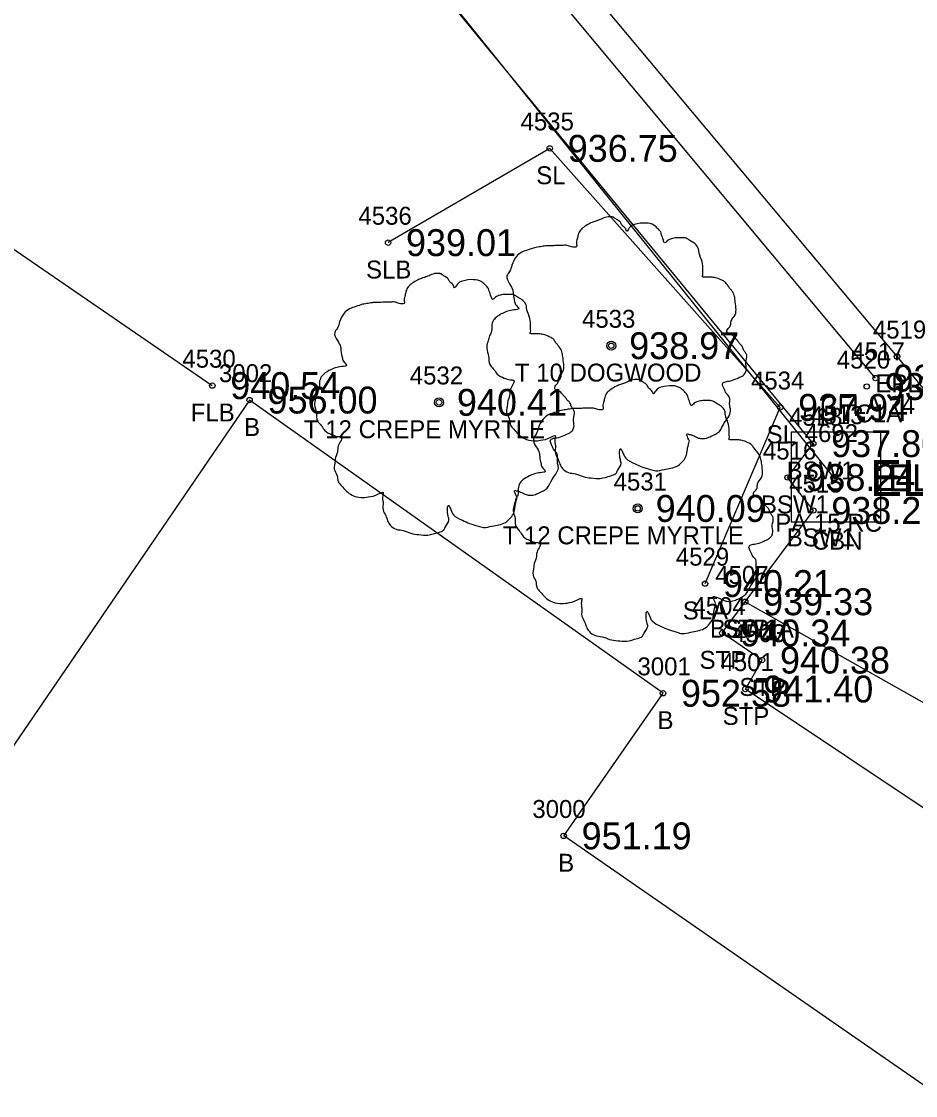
# Model space of a CAD drawing. Extents: x 1575382 to 1578175, y 1099175 to 1101955.
# Drawn here: x 1576412.1 to 1576461.9, y 1099897.8 to 1099957.7 of the extents above; entities that cross this region are included whole.
import ezdxf

# ---------------------------------------------------------------- set-up
doc = ezdxf.new("R2010")
doc.units = 0
for name, color, linetype in [('RD_EX_Bldg', 7, 'Continuous'), ('RD_EX_Bldg_txCode', 7, 'Continuous'), ('RD_EX_Conc', 7, 'Continuous'), ('RD_EX_Conc_txCode', 7, 'Continuous'), ('RD_EX_DR_Inlet', 7, 'Continuous'), ('RD_EX_DR_Inlet_txCode', 7, 'Continuous'), ('RD_EX_DR_Pipe', 7, 'Continuous'), ('RD_EX_DR_Pipe_txCode', 7, 'Continuous'), ('RD_EX_Fence_Other', 7, 'Continuous'), ('RD_EX_Fence_Other_txCode', 7, 'Continuous'), ('RD_EX_Road', 7, 'Continuous'), ('RD_EX_Road_txCode', 7, 'Continuous'), ('RD_EX_TX_Bldg_ELEV', 7, 'Continuous'), ('RD_EX_TX_Conc_ELEV', 7, 'Continuous'), ('RD_EX_TX_DR_Inlet_ELEV', 7, 'Continuous'), ('RD_EX_TX_Fence_Other_ELEV', 7, 'Continuous'), ('RD_EX_TX_VEG_ELEV', 7, 'Continuous'), ('RD_EX_VEG', 7, 'Continuous'), ('RD_EX_VEG_txCode', 7, 'Continuous'), ('RD_SMD_Locator', 7, 'Continuous'), ('RD_TX_Pipe_ElevEX', 7, 'Continuous')]:
    doc.layers.add(name, color=color, linetype=linetype)

msp = doc.modelspace()

# ---------------------------------------------------------------- linework, layer by layer
at = {"layer": 'RD_EX_Bldg'}
msp.add_lwpolyline([(1576499.677, 1099793.026), (1576528.78, 1099835.603), (1576466.263, 1099878.57), (1576474.142, 1099890.246), (1576442.291, 1099912.313), (1576447.831, 1099920.267), (1576424.777, 1099936.621), (1576381.937, 1099873.947), (1576499.677, 1099793.026)], dxfattribs=at)
at = {"layer": 'RD_EX_Conc'}
for points in [[(1576459.684, 1099937.846), (1576416.984, 1099989.02), (1576391.848, 1100019.321), (1576372.623, 1100042.37)], [(1576452.414, 1099925.371), (1576456.216, 1099930.461), (1576454.772, 1099932.303), (1576456.206, 1099934.191), (1576413.551, 1099986.066), (1576416.505, 1099988.585)], [(1576466.814, 1099917.226), (1576463.95, 1099912.793), (1576452.423, 1099920.505), (1576453.354, 1099922.118), (1576451.138, 1099923.631), (1576452.414, 1099925.371), (1576466.814, 1099917.226)]]:
    msp.add_lwpolyline(points, dxfattribs=at)
at = {"layer": 'RD_EX_DR_Inlet'}
msp.add_line((1576459.973, 1099929.823), (1576459.973, 1099934.823), dxfattribs=at)
msp.add_lwpolyline([(1576459.973, 1099929.823), (1576459.973, 1099934.823), (1576454.973, 1099934.823), (1576454.973, 1099929.823)], close=True, dxfattribs=at)
at = {"layer": 'RD_EX_DR_Pipe'}
msp.add_line((1576457.383, 1099932.278), (1576370.841, 1100039.865), dxfattribs=at)
at = {"layer": 'RD_EX_Fence_Other'}
msp.add_lwpolyline([(1576382.794, 1099940.431), (1576394.405, 1099956.859), (1576422.699, 1099937.428)], dxfattribs=at)
at = {"layer": 'RD_EX_Road'}
msp.add_lwpolyline([(1576526.76, 1099857.365), (1576527.603, 1099857.996), (1576488.536, 1099905.391), (1576460.88, 1099939.055), (1576418.267, 1099989.971), (1576392.953, 1100020.593), (1576359.549, 1100060.379), (1576328.021, 1100097.723), (1576316.02, 1100112.103), (1576316.509, 1100112.715), (1576297.485, 1100135.597), (1576269.791, 1100169.042), (1576232.758, 1100213.96)], dxfattribs=at)
at = {"layer": 'RD_EX_VEG'}
msp.add_lwpolyline([(1576450.176, 1099926.386), (1576454.366, 1099936.212), (1576441.517, 1099950.661), (1576432.499, 1099945.402)], dxfattribs=at)
for centre, radius in [((1576444.944, 1099939.654), 0.25), ((1576444.931, 1099939.635), 0.0001), ((1576435.339, 1099936.494), 0.25), ((1576435.327, 1099936.475), 0.0001), ((1576446.422, 1099930.576), 0.25), ((1576446.409, 1099930.557), 0.0001)]:
    msp.add_circle(centre, radius, dxfattribs=at)
for points in [[(1576445.076, 1099946.821), (1576444.776, 1099946.846), (1576444.451, 1099946.746), (1576444.201, 1099946.646), (1576443.976, 1099946.571), (1576443.751, 1099946.471), (1576443.451, 1099946.296), (1576443.227, 1099946.096), (1576443.102, 1099945.846), (1576443.052, 1099945.621), (1576443.002, 1099945.347), (1576443.002, 1099945.172), (1576442.877, 1099945.147), (1576442.727, 1099945.172), (1576442.477, 1099945.247), (1576442.227, 1099945.247), (1576441.977, 1099945.247), (1576441.627, 1099945.222), (1576441.277, 1099945.222), (1576441.003, 1099945.172), (1576440.678, 1099945.122), (1576440.303, 1099944.997), (1576439.953, 1099944.872), (1576439.653, 1099944.622), (1576439.403, 1099944.147), (1576439.278, 1099943.797), (1576439.128, 1099943.547), (1576439.278, 1099943.098), (1576439.453, 1099942.748), (1576439.478, 1099942.548), (1576439.553, 1099942.123), (1576439.653, 1099941.898), (1576439.778, 1099941.698), (1576439.703, 1099941.673), (1576439.328, 1099941.623), (1576439.028, 1099941.523), (1576438.604, 1099941.298), (1576438.379, 1099941.073), (1576438.279, 1099940.748), (1576438.254, 1099940.399), (1576438.154, 1099940.199), (1576438.079, 1099939.924), (1576438.054, 1099939.849), (1576438.004, 1099939.524), (1576438.104, 1099939.074), (1576438.129, 1099938.724), (1576438.254, 1099938.499), (1576438.404, 1099938.325), (1576438.579, 1099938.075), (1576438.978, 1099937.85), (1576439.303, 1099937.75), (1576439.503, 1099937.725), (1576439.328, 1099937.225), (1576439.278, 1099936.875), (1576439.153, 1099936.475), (1576439.153, 1099936.4), (1576439.103, 1099935.926), (1576439.253, 1099935.601), (1576439.328, 1099935.226), (1576439.503, 1099935.001), (1576439.778, 1099934.701), (1576440.103, 1099934.476), (1576440.603, 1099934.351), (1576441.003, 1099934.376), (1576441.577, 1099934.551), (1576441.827, 1099934.626), (1576441.802, 1099934.451), (1576441.827, 1099934.076), (1576441.827, 1099933.652), (1576441.977, 1099933.327), (1576442.077, 1099933.052), (1576442.227, 1099932.802), (1576442.552, 1099932.577), (1576442.952, 1099932.502), (1576443.376, 1099932.352), (1576443.826, 1099932.277), (1576444.326, 1099932.252), (1576444.926, 1099932.402), (1576445.201, 1099932.527), (1576445.301, 1099932.702), (1576445.501, 1099933.077), (1576445.451, 1099933.302), (1576445.476, 1099933.902), (1576445.575, 1099933.727), (1576445.75, 1099933.377), (1576446.25, 1099933.077), (1576446.65, 1099932.902), (1576447.125, 1099932.752), (1576447.425, 1099932.677), (1576447.899, 1099932.752), (1576448.274, 1099932.827), (1576448.649, 1099932.952), (1576448.949, 1099933.227), (1576449.124, 1099933.502), (1576449.174, 1099933.777), (1576449.249, 1099934.151), (1576449.299, 1099934.326)], [(1576449.299, 1099934.326), (1576449.224, 1099934.501), (1576449.174, 1099934.751), (1576449.249, 1099934.726), (1576449.424, 1099934.676), (1576449.699, 1099934.551), (1576449.924, 1099934.476), (1576450.248, 1099934.501), (1576450.523, 1099934.601), (1576450.973, 1099934.876), (1576451.248, 1099935.351), (1576451.523, 1099935.751), (1576451.598, 1099936.076), (1576451.548, 1099936.3), (1576451.523, 1099936.8), (1576451.323, 1099937.05), (1576451.273, 1099937.175), (1576451.173, 1099937.575), (1576451.248, 1099937.625), (1576451.523, 1099937.675), (1576451.898, 1099937.8), (1576452.173, 1099937.925), (1576452.398, 1099938.1), (1576452.472, 1099938.325), (1576452.448, 1099938.724), (1576452.497, 1099939.124), (1576452.423, 1099939.274), (1576452.323, 1099939.424), (1576452.248, 1099939.624), (1576452.098, 1099939.774), (1576451.998, 1099939.924), (1576451.898, 1099940.024), (1576451.773, 1099940.174), (1576451.598, 1099940.299), (1576451.448, 1099940.349), (1576451.398, 1099940.499), (1576451.548, 1099940.699), (1576451.598, 1099940.798), (1576451.623, 1099941.023), (1576451.848, 1099941.373), (1576451.898, 1099941.773), (1576451.848, 1099942.198), (1576451.798, 1099942.473), (1576451.648, 1099942.748), (1576451.448, 1099942.998), (1576451.323, 1099943.172), (1576451.148, 1099943.297), (1576450.823, 1099943.422), (1576450.573, 1099943.472), (1576450.223, 1099943.472), (1576450.024, 1099943.522), (1576450.049, 1099943.572), (1576450.049, 1099943.722), (1576450.049, 1099943.997), (1576449.974, 1099944.447), (1576449.824, 1099944.947), (1576449.824, 1099944.972), (1576449.724, 1099945.222), (1576449.499, 1099945.421), (1576449.324, 1099945.521), (1576449.124, 1099945.646), (1576448.874, 1099945.671), (1576448.574, 1099945.671), (1576448.299, 1099945.621), (1576448.099, 1099945.521), (1576447.924, 1099945.396), (1576447.849, 1099945.546), (1576447.75, 1099945.846), (1576447.7, 1099945.996), (1576447.55, 1099946.171), (1576447.325, 1099946.371), (1576446.875, 1099946.496), (1576446.25, 1099946.421), (1576445.95, 1099946.221), (1576445.8, 1099946.046), (1576445.75, 1099946.171), (1576445.55, 1099946.371), (1576445.451, 1099946.546), (1576445.276, 1099946.671), (1576445.126, 1099946.771), (1576445.026, 1099946.821)], [(1576435.471, 1099943.661), (1576435.171, 1099943.686), (1576434.847, 1099943.586), (1576434.597, 1099943.486), (1576434.372, 1099943.411), (1576434.147, 1099943.311), (1576433.847, 1099943.136), (1576433.622, 1099942.936), (1576433.497, 1099942.687), (1576433.447, 1099942.462), (1576433.397, 1099942.187), (1576433.397, 1099942.012), (1576433.272, 1099941.987), (1576433.122, 1099942.012), (1576432.872, 1099942.087), (1576432.622, 1099942.087), (1576432.373, 1099942.087), (1576432.023, 1099942.062), (1576431.673, 1099942.062), (1576431.398, 1099942.012), (1576431.073, 1099941.962), (1576430.698, 1099941.837), (1576430.348, 1099941.712), (1576430.049, 1099941.462), (1576429.799, 1099940.987), (1576429.674, 1099940.637), (1576429.524, 1099940.388), (1576429.674, 1099939.938), (1576429.849, 1099939.588), (1576429.874, 1099939.388), (1576429.949, 1099938.963), (1576430.049, 1099938.738), (1576430.174, 1099938.538), (1576430.099, 1099938.513), (1576429.724, 1099938.463), (1576429.424, 1099938.363), (1576428.999, 1099938.139), (1576428.774, 1099937.914), (1576428.674, 1099937.589), (1576428.649, 1099937.239), (1576428.549, 1099937.039), (1576428.474, 1099936.764), (1576428.449, 1099936.689), (1576428.399, 1099936.364), (1576428.499, 1099935.914), (1576428.524, 1099935.565), (1576428.649, 1099935.34), (1576428.799, 1099935.165), (1576428.974, 1099934.915), (1576429.374, 1099934.69), (1576429.699, 1099934.59), (1576429.899, 1099934.565), (1576429.724, 1099934.065), (1576429.674, 1099933.715), (1576429.549, 1099933.316), (1576429.549, 1099933.241), (1576429.499, 1099932.766), (1576429.649, 1099932.441), (1576429.724, 1099932.066), (1576429.899, 1099931.841), (1576430.174, 1099931.541), (1576430.498, 1099931.317), (1576430.998, 1099931.192), (1576431.398, 1099931.217), (1576431.973, 1099931.391), (1576432.223, 1099931.466), (1576432.198, 1099931.292), (1576432.223, 1099930.917), (1576432.223, 1099930.492), (1576432.373, 1099930.167), (1576432.473, 1099929.892), (1576432.622, 1099929.642), (1576432.947, 1099929.417), (1576433.347, 1099929.342), (1576433.772, 1099929.192), (1576434.222, 1099929.117), (1576434.722, 1099929.092), (1576435.321, 1099929.242), (1576435.596, 1099929.367), (1576435.696, 1099929.542), (1576435.896, 1099929.917), (1576435.846, 1099930.142), (1576435.871, 1099930.742), (1576435.971, 1099930.567), (1576436.146, 1099930.217), (1576436.646, 1099929.917), (1576437.046, 1099929.742), (1576437.52, 1099929.592), (1576437.82, 1099929.517), (1576438.295, 1099929.592), (1576438.67, 1099929.667), (1576439.045, 1099929.792), (1576439.345, 1099930.067), (1576439.519, 1099930.342), (1576439.569, 1099930.617), (1576439.644, 1099930.992), (1576439.694, 1099931.167)], [(1576439.694, 1099931.167), (1576439.619, 1099931.342), (1576439.569, 1099931.591), (1576439.644, 1099931.566), (1576439.819, 1099931.516), (1576440.094, 1099931.391), (1576440.319, 1099931.317), (1576440.644, 1099931.342), (1576440.919, 1099931.441), (1576441.369, 1099931.716), (1576441.644, 1099932.191), (1576441.918, 1099932.591), (1576441.993, 1099932.916), (1576441.943, 1099933.141), (1576441.918, 1099933.64), (1576441.718, 1099933.89), (1576441.668, 1099934.015), (1576441.569, 1099934.415), (1576441.644, 1099934.465), (1576441.918, 1099934.515), (1576442.293, 1099934.64), (1576442.568, 1099934.765), (1576442.793, 1099934.94), (1576442.868, 1099935.165), (1576442.843, 1099935.565), (1576442.893, 1099935.964), (1576442.818, 1099936.114), (1576442.718, 1099936.264), (1576442.643, 1099936.464), (1576442.493, 1099936.614), (1576442.393, 1099936.764), (1576442.293, 1099936.864), (1576442.168, 1099937.014), (1576441.993, 1099937.139), (1576441.843, 1099937.189), (1576441.793, 1099937.339), (1576441.943, 1099937.539), (1576441.993, 1099937.639), (1576442.018, 1099937.864), (1576442.243, 1099938.213), (1576442.293, 1099938.613), (1576442.243, 1099939.038), (1576442.193, 1099939.313), (1576442.043, 1099939.588), (1576441.843, 1099939.838), (1576441.718, 1099940.013), (1576441.544, 1099940.138), (1576441.219, 1099940.263), (1576440.969, 1099940.313), (1576440.619, 1099940.313), (1576440.419, 1099940.363), (1576440.444, 1099940.413), (1576440.444, 1099940.562), (1576440.444, 1099940.837), (1576440.369, 1099941.287), (1576440.219, 1099941.787), (1576440.219, 1099941.812), (1576440.119, 1099942.062), (1576439.894, 1099942.262), (1576439.719, 1099942.362), (1576439.519, 1099942.487), (1576439.27, 1099942.512), (1576438.97, 1099942.512), (1576438.695, 1099942.462), (1576438.495, 1099942.362), (1576438.32, 1099942.237), (1576438.245, 1099942.387), (1576438.145, 1099942.687), (1576438.095, 1099942.836), (1576437.945, 1099943.011), (1576437.72, 1099943.211), (1576437.27, 1099943.336), (1576436.646, 1099943.261), (1576436.346, 1099943.061), (1576436.196, 1099942.886), (1576436.146, 1099943.011), (1576435.946, 1099943.211), (1576435.846, 1099943.386), (1576435.671, 1099943.511), (1576435.521, 1099943.611), (1576435.421, 1099943.661)], [(1576446.554, 1099937.743), (1576446.254, 1099937.768), (1576445.929, 1099937.668), (1576445.679, 1099937.568), (1576445.454, 1099937.493), (1576445.229, 1099937.393), (1576444.929, 1099937.218), (1576444.705, 1099937.019), (1576444.58, 1099936.769), (1576444.53, 1099936.544), (1576444.48, 1099936.269), (1576444.48, 1099936.094), (1576444.355, 1099936.069), (1576444.205, 1099936.094), (1576443.955, 1099936.169), (1576443.705, 1099936.169), (1576443.455, 1099936.169), (1576443.105, 1099936.144), (1576442.755, 1099936.144), (1576442.481, 1099936.094), (1576442.156, 1099936.044), (1576441.781, 1099935.919), (1576441.431, 1099935.794), (1576441.131, 1099935.544), (1576440.881, 1099935.069), (1576440.756, 1099934.72), (1576440.606, 1099934.47), (1576440.756, 1099934.02), (1576440.931, 1099933.67), (1576440.956, 1099933.47), (1576441.031, 1099933.045), (1576441.131, 1099932.82), (1576441.256, 1099932.62), (1576441.181, 1099932.596), (1576440.806, 1099932.546), (1576440.506, 1099932.446), (1576440.082, 1099932.221), (1576439.857, 1099931.996), (1576439.757, 1099931.671), (1576439.732, 1099931.321), (1576439.632, 1099931.121), (1576439.557, 1099930.846), (1576439.532, 1099930.771), (1576439.482, 1099930.446), (1576439.582, 1099929.997), (1576439.607, 1099929.647), (1576439.732, 1099929.422), (1576439.882, 1099929.247), (1576440.057, 1099928.997), (1576440.456, 1099928.772), (1576440.781, 1099928.672), (1576440.981, 1099928.647), (1576440.806, 1099928.147), (1576440.756, 1099927.798), (1576440.631, 1099927.398), (1576440.631, 1099927.323), (1576440.581, 1099926.848), (1576440.731, 1099926.523), (1576440.806, 1099926.148), (1576440.981, 1099925.923), (1576441.256, 1099925.623), (1576441.581, 1099925.399), (1576442.081, 1099925.274), (1576442.481, 1099925.299), (1576443.055, 1099925.474), (1576443.305, 1099925.549), (1576443.28, 1099925.374), (1576443.305, 1099924.999), (1576443.305, 1099924.574), (1576443.455, 1099924.249), (1576443.555, 1099923.974), (1576443.705, 1099923.724), (1576444.03, 1099923.499), (1576444.43, 1099923.424), (1576444.854, 1099923.275), (1576445.304, 1099923.2), (1576445.804, 1099923.175), (1576446.404, 1099923.324), (1576446.679, 1099923.449), (1576446.779, 1099923.624), (1576446.979, 1099923.999), (1576446.929, 1099924.224), (1576446.954, 1099924.824), (1576447.053, 1099924.649), (1576447.228, 1099924.299), (1576447.728, 1099923.999), (1576448.128, 1099923.824), (1576448.603, 1099923.674), (1576448.903, 1099923.599), (1576449.377, 1099923.674), (1576449.752, 1099923.749), (1576450.127, 1099923.874), (1576450.427, 1099924.149), (1576450.602, 1099924.424), (1576450.652, 1099924.699), (1576450.727, 1099925.074), (1576450.777, 1099925.249)], [(1576450.777, 1099925.249), (1576450.702, 1099925.424), (1576450.652, 1099925.674), (1576450.727, 1099925.648), (1576450.902, 1099925.599), (1576451.177, 1099925.474), (1576451.402, 1099925.399), (1576451.726, 1099925.424), (1576452.001, 1099925.524), (1576452.451, 1099925.799), (1576452.726, 1099926.273), (1576453.001, 1099926.673), (1576453.076, 1099926.998), (1576453.026, 1099927.223), (1576453.001, 1099927.723), (1576452.801, 1099927.972), (1576452.751, 1099928.097), (1576452.651, 1099928.497), (1576452.726, 1099928.547), (1576453.001, 1099928.597), (1576453.376, 1099928.722), (1576453.651, 1099928.847), (1576453.876, 1099929.022), (1576453.95, 1099929.247), (1576453.926, 1099929.647), (1576453.975, 1099930.047), (1576453.901, 1099930.197), (1576453.801, 1099930.346), (1576453.726, 1099930.546), (1576453.576, 1099930.696), (1576453.476, 1099930.846), (1576453.376, 1099930.946), (1576453.251, 1099931.096), (1576453.076, 1099931.221), (1576452.926, 1099931.271), (1576452.876, 1099931.421), (1576453.026, 1099931.621), (1576453.076, 1099931.721), (1576453.101, 1099931.946), (1576453.326, 1099932.296), (1576453.376, 1099932.695), (1576453.326, 1099933.12), (1576453.276, 1099933.395), (1576453.126, 1099933.67), (1576452.926, 1099933.92), (1576452.801, 1099934.095), (1576452.626, 1099934.22), (1576452.301, 1099934.345), (1576452.051, 1099934.395), (1576451.701, 1099934.395), (1576451.502, 1099934.445), (1576451.527, 1099934.495), (1576451.527, 1099934.645), (1576451.527, 1099934.92), (1576451.452, 1099935.369), (1576451.302, 1099935.869), (1576451.302, 1099935.894), (1576451.202, 1099936.144), (1576450.977, 1099936.344), (1576450.802, 1099936.444), (1576450.602, 1099936.569), (1576450.352, 1099936.594), (1576450.052, 1099936.594), (1576449.777, 1099936.544), (1576449.577, 1099936.444), (1576449.402, 1099936.319), (1576449.327, 1099936.469), (1576449.228, 1099936.769), (1576449.178, 1099936.919), (1576449.028, 1099937.093), (1576448.803, 1099937.293), (1576448.353, 1099937.418), (1576447.728, 1099937.343), (1576447.428, 1099937.144), (1576447.278, 1099936.969), (1576447.228, 1099937.093), (1576447.028, 1099937.293), (1576446.929, 1099937.468), (1576446.754, 1099937.593), (1576446.604, 1099937.693), (1576446.504, 1099937.743)]]:
    msp.add_spline(points, degree=3, dxfattribs=at)
at = {"layer": 'RD_SMD_Locator'}
for centre, radius in [((1576441.517, 1099950.661), 0.15), ((1576432.499, 1099945.402), 0.15), ((1576444.944, 1099939.654), 0.15), ((1576460.88, 1099939.055), 0.15), ((1576459.684, 1099937.846), 0.15), ((1576422.699, 1099937.428), 0.15), ((1576459.192, 1099937.378), 0.15), ((1576424.777, 1099936.621), 0.15), ((1576435.339, 1099936.494), 0.15), ((1576454.366, 1099936.212), 0.15), ((1576456.206, 1099934.191), 0.15), ((1576454.772, 1099932.303), 0.15), ((1576457.383, 1099932.278), 0.2), ((1576457.383, 1099932.278), 0.15), ((1576446.422, 1099930.576), 0.15), ((1576456.216, 1099930.461), 0.15), ((1576450.176, 1099926.386), 0.15), ((1576452.414, 1099925.371), 0.15), ((1576452.414, 1099925.371), 0.15), ((1576451.138, 1099923.631), 0.15), ((1576453.354, 1099922.118), 0.15), ((1576452.423, 1099920.505), 0.15), ((1576447.831, 1099920.267), 0.15), ((1576442.291, 1099912.313), 0.15)]:
    msp.add_circle(centre, radius, dxfattribs=at)

# ---------------------------------------------------------------- texts
at = {"layer": 'RD_EX_Bldg_txCode'}
for s, p in [('3002', (1576423.068, 1099937.621)), ('B', (1576424.47, 1099934.621)), ('3001', (1576446.406, 1099921.267)), ('B', (1576447.524, 1099918.267)), ('3000', (1576440.543, 1099913.313)), ('B', (1576441.984, 1099910.313))]:
    msp.add_text(s, height=1, dxfattribs=at).set_placement(p)
at = {"layer": 'RD_EX_Conc_txCode'}
for s, p in [('4517', (1576458.338, 1099938.846)), ('4520', (1576457.522, 1099938.378)), ('CFLA 24', (1576456.605, 1099935.846)), ('4518', (1576454.86, 1099935.191)), ('TC1A', (1576457.743, 1099935.378)), ('4516', (1576453.402, 1099933.303)), ('BSW1', (1576454.726, 1099932.191)), ('4515', (1576454.87, 1099931.461)), ('BSW1', (1576453.291, 1099930.303)), ('BSW1', (1576454.736, 1099928.461)), ('4505', (1576450.745, 1099926.371)), ('4507', (1576450.745, 1099926.371)), ('4504', (1576449.469, 1099924.631)), ('BSW1A', (1576450.445, 1099923.371)), ('STP', (1576451.146, 1099923.371)), ('4503', (1576451.685, 1099923.118)), ('STP', (1576449.87, 1099921.631)), ('4501', (1576451.037, 1099921.505)), ('STP', (1576452.086, 1099920.118)), ('STP', (1576451.156, 1099918.505))]:
    msp.add_text(s, height=1, dxfattribs=at).set_placement(p)
at = {"layer": 'RD_EX_DR_Inlet_txCode'}
for s, p in [('4513', (1576456.036, 1099935.278)), ('CBN', (1576456.131, 1099928.278))]:
    msp.add_text(s, height=1, dxfattribs=at).set_placement(p)
at = {"layer": 'RD_EX_DR_Pipe_txCode'}
for s, p in [('4692', (1576455.729, 1099934.278)), ('PA 15 RC', (1576454.091, 1099929.278))]:
    msp.add_text(s, height=1, dxfattribs=at).set_placement(p)
at = {"layer": 'RD_EX_Fence_Other_txCode'}
for s, p in [('4530', (1576421.03, 1099938.428)), ('FLB', (1576421.495, 1099935.428))]:
    msp.add_text(s, height=1, dxfattribs=at).set_placement(p)
at = {"layer": 'RD_EX_Road_txCode'}
for s, p in [('4519', (1576459.534, 1099940.055)), ('EPL', (1576459.675, 1099937.055))]:
    msp.add_text(s, height=1, dxfattribs=at).set_placement(p)
at = {"layer": 'RD_EX_TX_Bldg_ELEV'}
for s, p in [('956.00', (1576425.777, 1099935.871)), ('952.58', (1576448.831, 1099919.517)), ('951.19', (1576443.291, 1099911.563))]:
    msp.add_text(s, height=1.5, dxfattribs=at).set_placement(p)
at = {"layer": 'RD_EX_TX_Conc_ELEV'}
for s, p in [('937.00', (1576460.684, 1099937.096)), ('937.43', (1576460.192, 1099936.628)), ('937.80', (1576457.206, 1099933.441)), ('938.24', (1576455.772, 1099931.553)), ('938.29', (1576457.216, 1099929.711)), ('939.33', (1576453.414, 1099924.621)), ('939.33', (1576453.414, 1099924.621)), ('940.34', (1576452.138, 1099922.881)), ('940.38', (1576454.354, 1099921.368)), ('941.40', (1576453.423, 1099919.755))]:
    msp.add_text(s, height=1.5, dxfattribs=at).set_placement(p)
at = {"layer": 'RD_EX_TX_DR_Inlet_ELEV'}
msp.add_text('EL=938.13', height=1.5, dxfattribs=at).set_placement((1576460.383, 1099931.528))
at = {"layer": 'RD_EX_TX_Fence_Other_ELEV'}
msp.add_text('940.54', height=1.5, dxfattribs=at).set_placement((1576423.699, 1099936.678))
at = {"layer": 'RD_EX_TX_VEG_ELEV'}
for s, p in [('936.75', (1576442.517, 1099949.911)), ('939.01', (1576433.499, 1099944.652)), ('938.97', (1576445.944, 1099938.904)), ('940.41', (1576436.339, 1099935.744)), ('937.94', (1576455.366, 1099935.462)), ('940.09', (1576447.422, 1099929.826)), ('940.21', (1576451.176, 1099925.636))]:
    msp.add_text(s, height=1.5, dxfattribs=at).set_placement(p)
at = {"layer": 'RD_EX_VEG_txCode'}
for s, p in [('4535', (1576439.887, 1099951.661)), ('SL', (1576440.761, 1099948.661)), ('4536', (1576430.845, 1099946.402)), ('SLB', (1576431.27, 1099943.402)), ('4533', (1576443.314, 1099940.654)), ('4532', (1576433.709, 1099937.494)), ('T 10 DOGWOOD', (1576439.574, 1099937.654)), ('4534', (1576452.736, 1099937.212)), ('T 12 CREPE MYRTLE', (1576427.808, 1099934.494)), ('SL', (1576453.61, 1099934.212)), ('4531', (1576445.075, 1099931.576)), ('T 12 CREPE MYRTLE', (1576438.89, 1099928.576)), ('4529', (1576448.546, 1099927.386)), ('SLA', (1576448.932, 1099924.386))]:
    msp.add_text(s, height=1, dxfattribs=at).set_placement(p)
at = {"layer": 'RD_TX_Pipe_ElevEX'}
msp.add_text('EL=935.500', height=2, dxfattribs=at).set_placement((1576459.383, 1099931.278))

doc.saveas('drawing.dxf')
